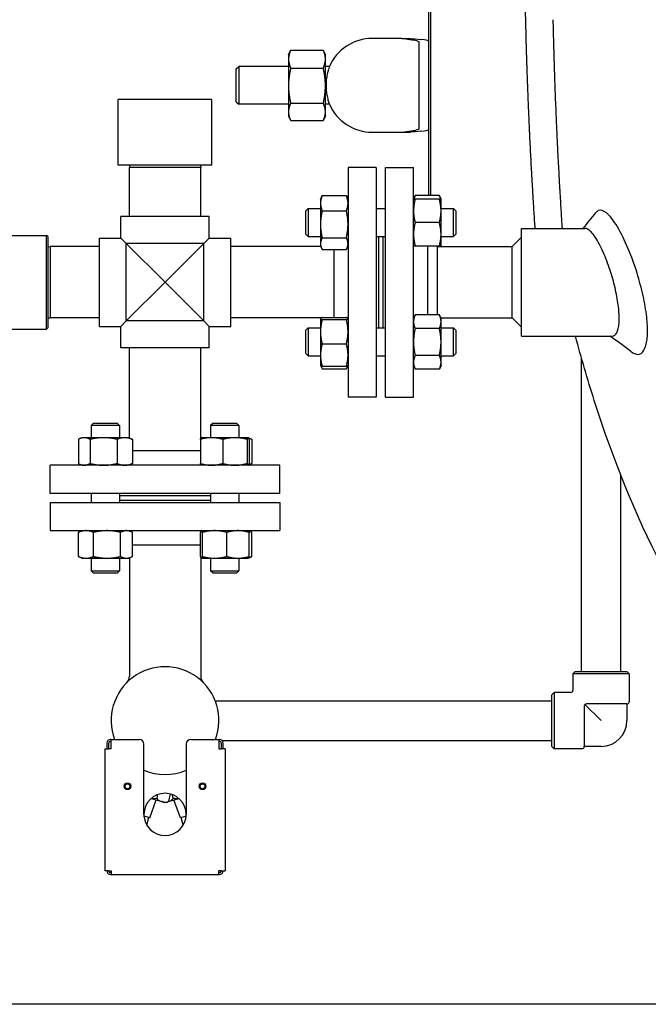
# Model space of a CAD drawing. Header units: inches. Extents: x 5 to 1128, y -85 to 748.
# Tile 337 of 656: x 427 to 443, y 552 to 579. Entities that reach past the tile are written whole.
import ezdxf

# ---------------------------------------------------------------- set-up
doc = ezdxf.new("R2010")
doc.units = ezdxf.units.IN
doc.header["$LTSCALE"] = 32
doc.header["$MEASUREMENT"] = 0
doc.layers.add('Dimension (ANSI)', color=7, linetype='Continuous', lineweight=25)
doc.layers.add('Visible (ANSI)', color=7, linetype='Continuous', lineweight=30)
doc.styles.add('Note Text (ANSI)', font='tahoma.ttf')
doc.dimstyles.new('SB Fraction-16 (ANSI)', dxfattribs={"dimscale": 32, "dimtxt": 0.125, "dimasz": 0.098425, "dimexe": 0.125, "dimexo": 0.0625, "dimgap": 0.031496, "dimtad": 0, "dimtih": 1, "dimtoh": 1, "dimdec": 4, "dimrnd": 1e-08, "dimzin": 0, "dimdsep": 46, "dimlunit": 5, "dimtxsty": 'Note Text (ANSI)', "dimcen": 0.09, "dimdle": 0.393701, "dimclrd": 256, "dimclre": 256, "dimclrt": 256, "dimadec": 0, "dimazin": 3, "dimtfac": 0.96, "dimtofl": 0, "dimtmove": 0, "dimatfit": 3, "dimfxl": 1, "dimfrac": 2, "dimtolj": 1, "dimtzin": 12, "dimlwd": -1, "dimlwe": -1, "dimarcsym": 0})

# ---------------------------------------------------------------- blocks, each defined once
blk = doc.blocks.new('*D19')
at = {"layer": 'Defpoints', "color": 0, "transparency": 16777216}
for p in [(455.781, 700.44), (292.001, 552.44), (455.781, 552.44)]:
    blk.add_point(p, dxfattribs=at)
at = {"layer": 'Dimension (ANSI)', "transparency": 16777216}
for p, q in [((453.781, 700.44), (288.001, 700.44)), ((292.001, 697.29), (292.001, 636.039)), ((292.001, 555.589), (292.001, 629.841)), ((453.781, 552.44), (288.001, 552.44))]:
    blk.add_line(p, q, dxfattribs=at)
for points in [[(291.476, 697.29), (292.526, 697.29), (292.001, 700.44)], [(291.476, 555.589), (292.526, 555.589), (292.001, 552.44)]]:
    blk.add_solid(points, dxfattribs=at)
at = {"layer": 'Dimension (ANSI)', "transparency": 16777216, "insert": (287.899, 635.031), "char_height": 4, "attachment_point": 1, "style": 'Note Text (ANSI)'}
blk.add_mtext('\\A1;148', dxfattribs=at)

msp = doc.modelspace()

# ---------------------------------------------------------------- linework, layer by layer
at = {"layer": 'Visible (ANSI)'}
for p, q in [((437.41371, 581.26979), (437.41371, 574.00246)), ((437.47621, 574.00246), (437.47621, 581.26979)), ((436.16371, 578.18978), (435.91371, 578.18978)), ((436.70065, 578.18978), (436.16371, 578.18978)), ((436.70065, 578.18978), (436.92697, 578.18978)), ((437.16371, 577.75277), (437.16371, 578.09273)), ((433.67971, 577.75228), (433.73509, 577.87103)), ((433.73832, 577.87789), (434.6051, 577.87789)), ((434.66371, 577.75228), (434.60834, 577.87103)), ((433.67971, 577.75228), (433.67971, 577.63806)), ((433.67971, 577.63806), (433.67971, 576.92917)), ((434.66371, 577.63806), (434.66371, 577.75228)), ((434.66371, 576.92917), (434.66371, 577.63806)), ((437.16371, 576.12679), (437.16371, 577.75277)), ((432.28871, 577.37728), (432.35121, 577.43978)), ((432.28871, 576.50228), (432.28871, 577.37728)), ((432.35121, 577.43978), (432.35121, 576.43978)), ((433.67971, 577.43978), (432.35121, 577.43978)), ((433.73832, 577.39823), (434.6051, 577.39823)), ((434.76807, 577.43978), (434.66371, 577.43978)), ((433.67971, 576.92917), (433.67971, 576.23089)), ((434.66371, 576.23089), (434.66371, 576.92917)), ((431.63866, 576.56478), (429.13866, 576.56478)), ((429.13866, 574.81478), (429.13866, 576.56478)), ((431.63866, 574.81478), (431.63866, 576.56478)), ((432.28871, 576.50228), (432.35121, 576.43978)), ((433.73832, 576.46012), (434.6051, 576.46012)), ((433.67971, 576.43978), (432.35121, 576.43978)), ((433.67971, 576.23089), (433.67971, 576.12728)), ((434.76807, 576.43978), (434.66371, 576.43978)), ((434.66371, 576.12728), (434.66371, 576.23089)), ((433.67971, 576.12728), (433.73509, 576.00852)), ((433.73832, 576.00167), (434.6051, 576.00167)), ((434.66371, 576.12728), (434.60834, 576.00852)), ((437.16371, 575.78683), (437.16371, 576.12679)), ((435.91371, 575.68978), (436.16371, 575.68978)), ((436.16371, 575.68978), (436.70065, 575.68978)), ((436.70065, 575.68978), (436.92697, 575.68978)), ((431.63866, 574.81478), (429.13866, 574.81478)), ((429.44029, 574.81478), (429.43866, 574.75228)), ((431.33866, 574.75228), (429.43866, 574.75228)), ((429.43866, 573.43978), (429.43866, 574.75228)), ((431.33702, 574.81478), (431.33866, 574.75228)), ((431.33866, 573.43978), (431.33866, 574.75228)), ((435.26616, 574.74978), (435.26616, 568.62978)), ((436.01616, 574.74978), (435.26616, 574.74978)), ((436.01616, 574.74978), (436.01616, 568.62978)), ((436.26116, 568.62978), (436.26116, 574.74978)), ((436.26116, 574.74978), (437.01116, 574.74978)), ((437.01116, 568.62978), (437.01116, 574.74978)), ((434.53216, 573.90577), (434.56419, 573.97446)), ((434.53216, 573.90577), (434.53216, 573.79716)), ((434.57724, 574.00044), (435.22107, 574.00044)), ((435.26616, 573.90577), (435.23413, 573.97446)), ((437.01116, 573.90577), (437.05624, 574.00246)), ((437.70007, 574.00246), (437.05624, 574.00246)), ((437.70007, 573.90577), (437.05624, 573.90577)), ((437.74516, 573.90577), (437.70007, 574.00246)), ((437.74516, 573.59327), (437.74516, 573.90577)), ((434.14116, 573.59327), (434.20366, 573.65577)), ((434.14116, 572.96827), (434.14116, 573.59327)), ((434.20366, 573.65577), (434.20366, 572.90577)), ((434.20366, 573.65577), (434.53216, 573.65577)), ((434.53216, 573.79716), (434.53216, 573.23405)), ((434.57724, 573.59389), (435.22107, 573.59389)), ((436.01616, 573.65577), (436.26116, 573.65577)), ((437.74516, 573.65577), (438.07866, 573.65577)), ((437.74516, 572.96827), (437.74516, 573.59327)), ((438.07866, 572.90577), (438.07866, 573.65577)), ((438.14116, 573.59327), (438.07866, 573.65577)), ((438.14116, 573.59327), (438.14116, 572.96827)), ((431.56416, 573.43978), (429.21316, 573.43978)), ((429.21316, 572.86528), (429.21316, 573.43978)), ((431.56416, 572.86528), (431.56416, 573.43978)), ((434.53216, 573.23405), (434.53216, 572.71766)), ((437.70007, 573.28077), (437.05624, 573.28077)), ((439.88866, 570.25228), (439.88866, 573.12728)), ((439.88866, 573.12728), (441.57818, 573.12728)), ((424.16991, 572.93978), (427.23241, 572.93978)), ((427.23241, 570.43978), (427.23241, 572.93978)), ((427.26366, 572.90853), (427.23241, 572.93978)), ((427.26366, 572.90853), (427.26366, 570.47103)), ((428.63866, 570.51428), (428.63866, 572.86528)), ((428.63866, 572.86528), (429.21316, 572.86528)), ((429.21316, 572.86528), (429.35666, 572.72178)), ((431.42066, 572.72178), (431.56416, 572.86528)), ((431.56416, 572.86528), (432.13866, 572.86528)), ((432.13866, 570.51428), (432.13866, 572.86528)), ((434.14116, 572.96827), (434.20366, 572.90577)), ((434.20366, 572.90577), (434.53216, 572.90577)), ((434.57724, 572.87422), (435.22107, 572.87422)), ((436.01616, 572.90577), (436.26116, 572.90577)), ((436.07616, 572.90577), (436.07616, 570.47379)), ((436.19616, 572.90577), (436.19616, 570.47379)), ((436.20116, 570.47379), (436.20116, 572.90577)), ((437.74516, 572.65577), (437.74516, 572.96827)), ((437.74516, 572.90577), (438.07866, 572.90577)), ((438.14116, 572.96827), (438.07866, 572.90577)), ((439.63866, 572.63978), (439.88866, 572.88978)), ((427.26366, 572.63814), (427.32616, 572.63978)), ((427.32616, 572.63978), (427.32616, 570.73978)), ((428.63866, 572.63978), (427.32616, 572.63978)), ((431.42066, 572.72178), (429.35666, 572.72178)), ((429.35666, 572.72178), (430.38866, 571.68978)), ((429.35666, 570.65778), (429.35666, 572.72178)), ((430.38866, 571.68978), (431.42066, 572.72178)), ((431.42066, 570.65778), (431.42066, 572.72178)), ((434.53961, 572.63978), (432.13866, 572.63978)), ((434.53216, 572.71766), (434.53216, 572.65577)), ((434.53216, 572.65577), (434.56419, 572.58708)), ((434.57724, 572.5611), (435.22107, 572.5611)), ((434.88616, 572.5611), (434.88616, 570.74901)), ((435.26616, 572.65577), (435.23413, 572.58708)), ((437.70007, 572.65577), (437.05624, 572.65577)), ((437.39116, 570.82048), (437.39116, 572.65577)), ((437.64116, 572.63978), (437.62517, 572.65577)), ((437.64116, 572.63978), (439.63866, 572.63978)), ((437.64116, 572.63978), (437.64116, 571.68978)), ((437.74516, 572.65577), (437.7377, 572.63978)), ((439.63866, 571.68978), (439.63866, 572.63978)), ((430.38866, 571.68978), (429.35666, 570.65778)), ((431.42066, 570.65778), (430.38866, 571.68978)), ((437.64116, 571.68978), (437.64116, 570.82048)), ((439.63866, 570.73978), (439.63866, 571.68978)), ((427.26366, 570.74142), (427.32616, 570.73978)), ((428.63866, 570.73978), (427.32616, 570.73978)), ((434.55246, 570.73978), (432.13866, 570.73978)), ((434.53216, 570.72379), (434.53298, 570.72554)), ((434.53216, 570.72379), (434.53216, 570.72204)), ((434.53216, 570.72204), (434.53216, 570.36996)), ((434.53298, 570.72554), (434.53961, 570.73978)), ((434.57724, 570.74901), (435.22107, 570.74901)), ((434.57724, 570.69507), (435.22107, 570.69507)), ((435.26616, 570.72379), (435.26534, 570.72554)), ((437.01116, 570.72379), (437.05624, 570.82048)), ((437.70007, 570.82048), (437.05624, 570.82048)), ((437.74516, 570.72379), (437.70007, 570.82048)), ((437.7377, 570.73978), (439.63866, 570.73978)), ((437.74516, 570.64006), (437.74516, 570.72379)), ((439.63866, 570.73978), (439.88866, 570.48978)), ((424.16991, 570.43978), (427.23241, 570.43978)), ((427.26366, 570.47103), (427.23241, 570.43978)), ((428.63866, 570.51428), (429.21316, 570.51428)), ((429.35666, 570.65778), (429.21316, 570.51428)), ((429.21316, 569.93978), (429.21316, 570.51428)), ((431.42066, 570.65778), (429.35666, 570.65778)), ((431.56416, 570.51428), (431.42066, 570.65778)), ((431.56416, 569.93978), (431.56416, 570.51428)), ((431.56416, 570.51428), (432.13866, 570.51428)), ((434.14116, 570.41129), (434.20366, 570.47379)), ((434.20366, 570.47379), (434.20366, 569.72379)), ((434.20366, 570.47379), (434.53216, 570.47379)), ((436.01616, 570.47379), (436.26116, 570.47379)), ((437.70007, 570.45963), (437.05624, 570.45963)), ((437.74516, 570.09879), (437.74516, 570.64006)), ((437.74516, 570.47379), (438.07866, 570.47379)), ((438.07866, 569.72379), (438.07866, 570.47379)), ((438.14116, 570.41129), (438.07866, 570.47379)), ((434.14116, 569.78629), (434.14116, 570.41129)), ((434.53216, 570.36996), (434.53216, 569.74671)), ((438.14116, 570.41129), (438.14116, 569.78629)), ((439.88866, 570.25228), (442.30818, 570.25228)), ((431.56416, 569.93978), (429.21316, 569.93978)), ((429.43866, 567.53882), (429.43866, 569.93978)), ((431.33866, 567.52598), (431.33866, 569.93978)), ((434.57724, 570.04485), (435.22107, 570.04485)), ((437.74516, 569.55752), (437.74516, 570.09879)), ((434.14116, 569.78629), (434.20366, 569.72379)), ((434.20366, 569.72379), (434.53216, 569.72379)), ((434.53216, 569.74671), (434.53216, 569.47379)), ((436.01616, 569.72379), (436.26116, 569.72379)), ((437.70007, 569.73795), (437.05624, 569.73795)), ((437.74516, 569.72379), (438.07866, 569.72379)), ((438.14116, 569.78629), (438.07866, 569.72379)), ((441.48542, 561.31478), (441.48542, 569.68255)), ((434.53216, 569.47379), (434.53298, 569.47204)), ((434.53298, 569.47204), (434.56419, 569.4051)), ((434.57724, 569.44857), (435.22107, 569.44857)), ((434.57724, 569.37912), (435.22107, 569.37912)), ((435.26534, 569.47204), (435.23413, 569.4051)), ((435.26616, 569.47379), (435.26534, 569.47204)), ((437.01116, 569.47379), (437.05624, 569.3771)), ((437.70007, 569.3771), (437.05624, 569.3771)), ((437.74516, 569.47379), (437.70007, 569.3771)), ((437.74516, 569.47379), (437.74516, 569.55752)), ((436.01616, 568.62978), (435.26616, 568.62978)), ((436.26116, 568.62978), (437.01116, 568.62978)), ((428.48517, 567.93728), (428.42267, 567.87478)), ((429.17267, 567.87478), (428.42267, 567.87478)), ((428.42267, 567.87478), (428.42267, 567.54628)), ((428.48517, 567.93728), (429.11017, 567.93728)), ((429.11017, 567.93728), (429.17267, 567.87478)), ((429.17267, 567.87478), (429.17267, 567.54628)), ((431.66715, 567.93728), (431.60465, 567.87478)), ((432.35465, 567.87478), (431.60465, 567.87478)), ((431.60465, 567.87478), (431.60465, 567.54628)), ((431.66715, 567.93728), (432.29215, 567.93728)), ((432.29215, 567.93728), (432.35465, 567.87478)), ((432.35465, 567.87478), (432.35465, 567.54628)), ((428.17267, 567.54628), (428.10397, 567.51425)), ((428.23456, 567.54628), (428.17267, 567.54628)), ((428.75095, 567.54628), (428.23456, 567.54628)), ((429.31406, 567.54628), (428.75095, 567.54628)), ((429.42267, 567.54628), (429.31406, 567.54628)), ((429.42267, 567.54628), (429.49136, 567.51425)), ((431.35289, 567.54546), (431.33866, 567.53882)), ((431.35465, 567.54628), (431.35289, 567.54546)), ((431.62756, 567.54628), (431.35465, 567.54628)), ((432.25082, 567.54628), (431.62756, 567.54628)), ((432.6029, 567.54628), (432.25082, 567.54628)), ((432.60465, 567.54628), (432.6029, 567.54628)), ((432.60465, 567.54628), (432.6064, 567.54546)), ((432.6064, 567.54546), (432.67334, 567.51425)), ((428.078, 567.50119), (428.078, 566.85737)), ((428.39112, 567.50119), (428.39112, 566.85737)), ((429.11079, 567.50119), (429.11079, 566.85737)), ((429.51734, 567.50119), (429.51734, 566.85737)), ((431.32942, 567.50119), (431.32942, 566.85737)), ((431.9257, 567.50119), (431.9257, 566.85737)), ((432.57593, 567.50119), (432.57593, 566.85737)), ((432.62987, 567.50119), (432.62987, 566.85737)), ((432.69932, 567.50119), (432.69932, 566.85737)), ((431.32942, 567.19228), (429.51734, 567.19228)), ((433.44866, 566.81228), (427.32866, 566.81228)), ((427.32866, 566.06228), (427.32866, 566.81228)), ((428.17267, 566.81228), (428.10397, 566.84431)), ((429.42267, 566.81228), (429.49136, 566.84431)), ((431.35465, 566.81228), (431.35289, 566.8131)), ((432.60465, 566.81228), (432.6064, 566.8131)), ((432.6064, 566.8131), (432.67334, 566.84431)), ((433.44866, 566.06228), (433.44866, 566.81228)), ((442.53542, 561.31478), (442.53542, 566.55309)), ((433.44866, 566.06228), (427.32866, 566.06228)), ((428.42267, 566.06228), (428.42267, 565.81728)), ((429.17267, 566.06228), (429.17267, 565.81728)), ((429.17267, 566.00228), (431.60465, 566.00228)), ((431.60465, 566.06228), (431.60465, 565.81728)), ((432.35465, 566.06228), (432.35465, 565.81728)), ((427.32866, 565.81728), (433.44866, 565.81728)), ((427.32866, 565.81728), (427.32866, 565.06728)), ((429.17267, 565.88228), (431.60465, 565.88228)), ((429.17267, 565.87728), (431.60465, 565.87728)), ((433.44866, 565.81728), (433.44866, 565.06728)), ((427.32866, 565.06728), (433.44866, 565.06728)), ((428.078, 564.37837), (428.078, 565.02219)), ((428.17267, 565.06728), (428.10397, 565.03525)), ((428.48455, 564.37837), (428.48455, 565.02219)), ((429.20422, 564.37837), (429.20422, 565.02219)), ((429.42267, 565.06728), (429.49136, 565.03525)), ((429.51734, 564.37837), (429.51734, 565.02219)), ((431.32942, 564.37837), (431.32942, 565.02219)), ((431.35465, 565.06728), (431.35289, 565.06646)), ((431.38337, 564.37837), (431.38337, 565.02219)), ((432.03359, 564.37837), (432.03359, 565.02219)), ((432.60465, 565.06728), (432.6064, 565.06646)), ((432.6064, 565.06646), (432.67334, 565.03525)), ((432.62987, 564.37837), (432.62987, 565.02219)), ((432.69932, 564.37837), (432.69932, 565.02219)), ((429.51734, 564.68728), (431.32942, 564.68728)), ((428.17267, 564.33328), (428.10397, 564.36531)), ((428.17267, 564.33328), (428.28127, 564.33328)), ((428.28127, 564.33328), (428.84438, 564.33328)), ((428.42267, 564.33328), (428.42267, 563.99978)), ((428.84438, 564.33328), (429.36078, 564.33328)), ((429.17267, 564.33328), (429.17267, 563.99978)), ((429.36078, 564.33328), (429.42267, 564.33328)), ((429.42267, 564.33328), (429.49136, 564.36531)), ((429.43866, 564.34074), (429.43866, 561.18873)), ((431.33866, 564.35358), (431.33866, 561.18873)), ((431.35289, 564.3341), (431.33866, 564.34074)), ((431.35465, 564.33328), (431.35289, 564.3341)), ((431.35465, 564.33328), (431.3564, 564.33328)), ((431.3564, 564.33328), (431.70848, 564.33328)), ((431.60465, 564.33328), (431.60465, 563.99978)), ((431.70848, 564.33328), (432.33173, 564.33328)), ((432.33173, 564.33328), (432.60465, 564.33328)), ((432.35465, 564.33328), (432.35465, 563.99978)), ((432.60465, 564.33328), (432.6064, 564.3341)), ((432.6064, 564.3341), (432.67334, 564.36531)), ((428.42267, 563.99978), (429.17267, 563.99978)), ((428.48517, 563.93728), (428.42267, 563.99978)), ((429.11017, 563.93728), (428.48517, 563.93728)), ((429.11017, 563.93728), (429.17267, 563.99978)), ((431.60465, 563.99978), (432.35465, 563.99978)), ((431.66715, 563.93728), (431.60465, 563.99978)), ((432.29215, 563.93728), (431.66715, 563.93728)), ((432.29215, 563.93728), (432.35465, 563.99978)), ((441.32292, 561.31478), (441.26042, 561.25228)), ((442.76042, 561.25228), (441.26042, 561.25228)), ((441.26042, 561.25228), (441.26042, 560.81478)), ((441.32292, 561.31478), (442.69792, 561.31478)), ((442.69792, 561.31478), (442.76042, 561.25228)), ((442.76042, 561.25228), (442.76042, 560.51228)), ((440.69792, 560.68978), (440.76042, 560.75228)), ((440.76042, 560.75228), (440.76042, 559.25228)), ((441.19792, 560.75228), (440.76042, 560.75228)), ((431.72686, 560.52728), (440.69792, 560.52728)), ((440.69792, 559.31478), (440.69792, 560.68978)), ((442.69792, 560.44978), (441.62542, 560.44978)), ((442.69792, 560.44978), (442.69792, 560.00228)), ((441.56292, 560.38728), (441.56292, 559.31478)), ((442.01042, 560.00228), (441.58122, 560.43147)), ((428.83866, 559.40228), (428.83866, 559.25228)), ((428.88866, 559.25228), (428.88866, 559.40228)), ((428.95116, 559.50228), (428.93866, 559.50228)), ((428.93866, 559.45228), (428.95116, 559.45228)), ((428.95116, 559.50228), (429.70116, 559.50228)), ((428.95116, 559.25228), (428.95116, 559.50228)), ((431.07616, 559.50228), (431.82616, 559.50228)), ((431.82616, 559.50228), (431.82616, 559.25228)), ((431.83866, 559.50228), (431.82616, 559.50228)), ((431.82616, 559.45228), (431.83866, 559.45228)), ((431.88866, 559.40228), (431.88866, 559.25228)), ((431.9048, 559.47728), (440.69792, 559.47728)), ((431.93866, 559.25228), (431.93866, 559.40228)), ((428.78766, 559.25228), (428.88766, 559.25228)), ((428.78766, 559.25228), (428.78766, 556.00228)), ((428.95116, 559.25228), (428.88766, 559.25228)), ((429.82616, 557.50228), (429.82616, 559.37728)), ((430.95116, 559.37728), (430.95116, 557.50228)), ((431.82616, 559.25228), (431.88966, 559.25228)), ((431.98966, 559.25228), (431.88966, 559.25228)), ((431.98966, 559.25228), (431.98966, 556.00228)), ((440.69792, 559.31478), (440.76042, 559.25228)), ((441.50042, 559.25228), (440.76042, 559.25228)), ((442.01042, 559.31478), (441.56292, 559.31478)), ((429.98101, 557.41317), (430.15248, 557.8889)), ((430.0176, 557.92504), (430.3107, 557.8465)), ((430.17459, 557.94767), (430.19695, 558.0311)), ((430.32006, 557.84399), (430.3107, 557.8465)), ((430.32006, 557.84399), (430.38831, 557.82571)), ((430.47672, 557.84921), (430.75971, 557.92504)), ((430.48852, 557.86356), (430.53709, 558.04484)), ((430.60272, 557.94767), (430.58037, 558.0311)), ((430.79631, 557.41317), (430.62484, 557.8889)), ((429.98101, 557.41317), (429.82822, 557.4541)), ((429.83066, 557.43124), (429.83621, 557.45196)), ((429.90407, 557.21665), (429.95835, 557.41924)), ((430.94909, 557.4541), (430.79631, 557.41317)), ((430.87324, 557.21665), (430.81896, 557.41924)), ((430.9411, 557.45196), (430.94665, 557.43124)), ((428.88766, 556.00228), (428.78766, 556.00228)), ((428.88766, 556.00228), (428.95116, 556.00228)), ((428.95116, 556.00228), (428.95116, 555.90228)), ((431.82616, 555.90228), (431.82616, 556.00228)), ((431.88966, 556.00228), (431.82616, 556.00228)), ((431.88966, 556.00228), (431.98966, 556.00228)), ((428.95116, 555.95228), (428.93866, 555.95228)), ((428.93866, 555.90228), (428.95116, 555.90228)), ((428.95116, 555.90228), (431.82616, 555.90228)), ((431.83866, 555.95228), (431.82616, 555.95228)), ((431.82616, 555.90228), (431.83866, 555.90228))]:
    msp.add_line(p, q, dxfattribs=at)
for centre, radius in [((429.38866, 558.25228), 0.0885), ((431.38866, 558.25228), 0.0885), ((429.38866, 558.25228), 0.065), ((431.38866, 558.25228), 0.065)]:
    msp.add_circle(centre, radius, dxfattribs=at)
for centre, radius, start, end in [((435.91371, 576.93978), 1.25, 90, 156.421822), ((435.91371, 576.93978), 1.25, 203.578178, 270), ((430.38866, 560.00228), 1.4375, 339.645594, 200.354406), ((429.18866, 561.18873), 0.25, 315.32539, 0), ((431.58866, 561.18873), 0.25, 180, 224.67461), ((441.19792, 560.81478), 0.0625, 270, 0), ((441.62542, 560.38728), 0.0625, 90, 180), ((442.69792, 560.51228), 0.0625, 270, 0), ((442.01042, 560.00228), 0.6875, 270, 0), ((428.93866, 559.40228), 0.1, 90, 180), ((428.93866, 559.40228), 0.05, 90, 180), ((429.70116, 559.37728), 0.125, 0, 90), ((431.07616, 559.37728), 0.125, 90, 180), ((431.83866, 559.40228), 0.1, 0, 90), ((431.83866, 559.40228), 0.05, 0, 90), ((441.50042, 559.31478), 0.0625, 270, 0), ((430.38866, 560.00228), 1.4375, 246.964316, 293.035684), ((430.38866, 560.00228), 1.4375, 246.964316, 293.035684), ((430.38866, 557.50228), 0.5625, 0, 180), ((430.36525, 557.91438), 0.0918, 225.22745, 284.773452), ((430.41207, 557.91438), 0.0918, 255, 326.386238), ((430.38866, 557.50228), 0.5625, 180, 0), ((428.93866, 556.00228), 0.1, 180, 270), ((428.93866, 556.00228), 0.05, 180, 270), ((431.83866, 556.00228), 0.1, 270, 0), ((431.83866, 556.00228), 0.05, 270, 0)]:
    msp.add_arc(centre, radius, start, end, dxfattribs=at)
for centre, major_axis, start_param, end_param in [((445.81371, 578.36968), (-9.65, 0), 0.40039701, 0.46748636), ((435.41371, 578.11858), (2, 0), 0, 0.46748636), ((445.81371, 575.50988), (9.65, 0), 2.67410629, 2.74119564), ((435.41371, 575.76098), (-2, 0), 2.67410629, 3.14159265)]:
    msp.add_ellipse(centre, major_axis=major_axis, ratio=0.04782887, start_param=start_param, end_param=end_param, dxfattribs=at)
for points, knots in [([(439.97453, 579.64819), (439.97548, 579.58831), (439.97648, 579.52851), (439.97751, 579.46879), (439.97758, 579.46467), (439.97765, 579.46055), (439.97772, 579.45643), (439.97953, 579.35251), (439.98146, 579.24886), (439.9835, 579.1455), (439.9836, 579.14086), (439.98369, 579.13622), (439.98378, 579.13159), (439.98808, 578.91583), (439.99289, 578.70141), (439.9982, 578.48874), (439.99834, 578.48312), (439.99848, 578.4775), (439.99862, 578.47188), (440.00127, 578.36625), (440.00403, 578.26107), (440.00692, 578.15637), (440.00708, 578.15024), (440.00725, 578.14412), (440.00742, 578.13799), (440.01181, 577.97932), (440.01647, 577.82178), (440.02137, 577.66554), (440.02306, 577.61173), (440.02478, 577.55806), (440.02652, 577.50453), (440.02676, 577.49735), (440.02699, 577.49018), (440.02723, 577.48302), (440.0274, 577.47778), (440.02757, 577.47254), (440.02774, 577.46731), (440.03085, 577.37302), (440.03404, 577.27918), (440.03732, 577.18584), (440.03759, 577.17829), (440.03785, 577.17074), (440.03812, 577.1632), (440.04526, 576.96115), (440.05279, 576.7615), (440.06066, 576.56486), (440.06098, 576.55684), (440.0613, 576.54883), (440.06162, 576.54082), (440.06537, 576.44762), (440.06919, 576.3551), (440.07308, 576.26334), (440.07343, 576.25514), (440.07377, 576.24694), (440.07412, 576.23875), (440.08024, 576.09511), (440.08652, 575.95333), (440.09293, 575.81367), (440.09499, 575.76895), (440.09706, 575.72442), (440.09914, 575.68009), (440.09955, 575.6714), (440.09996, 575.66272), (440.10037, 575.65405), (440.10441, 575.56827), (440.10851, 575.48327), (440.11265, 575.39911), (440.11308, 575.39038), (440.11351, 575.38165), (440.11394, 575.37293), (440.12291, 575.19141), (440.13208, 575.01383), (440.14135, 574.84083), (440.1418, 574.8324), (440.14226, 574.82398), (440.14271, 574.81558), (440.14726, 574.73111), (440.15183, 574.64775), (440.15641, 574.56556), (440.15687, 574.55729), (440.15733, 574.54903), (440.1578, 574.54079), (440.15984, 574.50429), (440.16189, 574.46803), (440.16393, 574.43202), (440.16887, 574.34527), (440.1738, 574.25998), (440.17873, 574.17627), (440.18132, 574.1323), (440.18391, 574.08874), (440.18649, 574.0456), (440.18697, 574.03762), (440.18745, 574.02965), (440.18793, 574.0217), (440.19241, 573.94708), (440.19689, 573.87374), (440.20134, 573.80176), (440.20181, 573.79423), (440.20227, 573.78671), (440.20274, 573.77921), (440.21203, 573.62937), (440.22122, 573.48553), (440.23019, 573.34847), (440.23061, 573.34207), (440.23103, 573.3357), (440.23145, 573.32933), (440.23569, 573.26461), (440.23989, 573.20142), (440.24402, 573.13984), (440.2443, 573.13564), (440.24458, 573.13146), (440.24486, 573.12728)], [0, 0, 0, 0, 0.003172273, 0.003172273, 0.003172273, 0.003391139, 0.003391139, 0.003391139, 0.008912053, 0.008912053, 0.008912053, 0.009159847, 0.009159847, 0.009159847, 0.020688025, 0.020688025, 0.020688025, 0.020992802, 0.020992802, 0.020992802, 0.026720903, 0.026720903, 0.026720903, 0.02705607, 0.02705607, 0.02705607, 0.035741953, 0.035741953, 0.035741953, 0.038733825, 0.038733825, 0.038733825, 0.039134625, 0.039134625, 0.039134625, 0.039427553, 0.039427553, 0.039427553, 0.044703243, 0.044703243, 0.044703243, 0.045129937, 0.045129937, 0.045129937, 0.056559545, 0.056559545, 0.056559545, 0.057025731, 0.057025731, 0.057025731, 0.062450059, 0.062450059, 0.062450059, 0.062934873, 0.062934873, 0.062934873, 0.071438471, 0.071438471, 0.071438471, 0.074161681, 0.074161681, 0.074161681, 0.074695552, 0.074695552, 0.074695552, 0.079974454, 0.079974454, 0.079974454, 0.080522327, 0.080522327, 0.080522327, 0.091931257, 0.091931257, 0.091931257, 0.092487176, 0.092487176, 0.092487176, 0.098072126, 0.098072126, 0.098072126, 0.098634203, 0.098634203, 0.098634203, 0.101122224, 0.101122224, 0.101122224, 0.107117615, 0.107117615, 0.107117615, 0.110266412, 0.110266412, 0.110266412, 0.110848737, 0.110848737, 0.110848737, 0.11631456, 0.11631456, 0.11631456, 0.116886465, 0.116886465, 0.116886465, 0.128309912, 0.128309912, 0.128309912, 0.128842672, 0.128842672, 0.128842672, 0.134262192, 0.134262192, 0.134262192, 0.134631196, 0.134631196, 0.134631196, 0.134631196]), ([(440.72554, 578.68978), (440.72815, 578.57526), (440.7309, 578.46112), (440.73379, 578.34744), (440.73394, 578.34155), (440.73409, 578.33566), (440.73424, 578.32978), (440.73707, 578.21919), (440.74002, 578.10904), (440.7431, 577.99937), (440.74328, 577.99295), (440.74346, 577.98654), (440.74364, 577.98012), (440.74833, 577.81392), (440.75331, 577.64884), (440.75855, 577.48511), (440.76035, 577.42871), (440.76219, 577.37241), (440.76406, 577.31623), (440.76431, 577.30871), (440.76456, 577.30118), (440.76481, 577.29366), (440.76499, 577.28816), (440.76518, 577.28266), (440.76536, 577.27717), (440.76869, 577.1782), (440.77211, 577.0796), (440.77563, 576.98144), (440.77591, 576.9735), (440.7762, 576.96557), (440.77648, 576.95763), (440.78414, 576.74515), (440.79223, 576.53479), (440.8007, 576.32735), (440.80105, 576.31889), (440.80139, 576.31043), (440.80174, 576.30198), (440.80578, 576.20365), (440.80989, 576.10599), (440.81409, 576.00909), (440.81446, 576.00043), (440.81484, 575.99178), (440.81521, 575.98313), (440.82181, 575.83144), (440.82858, 575.68167), (440.8355, 575.53415), (440.83772, 575.4869), (440.83995, 575.43982), (440.8422, 575.3929), (440.84264, 575.38371), (440.84309, 575.37451), (440.84353, 575.36533), (440.8479, 575.27452), (440.85234, 575.18436), (440.85684, 575.09496), (440.8573, 575.08568), (440.85777, 575.07641), (440.85824, 575.06715), (440.86797, 574.87429), (440.87796, 574.68504), (440.88808, 574.50045), (440.88857, 574.49146), (440.88906, 574.48248), (440.88956, 574.4735), (440.89452, 574.38337), (440.89951, 574.29436), (440.90451, 574.2066), (440.90502, 574.19776), (440.90552, 574.18894), (440.90603, 574.18014), (440.90826, 574.14115), (440.9105, 574.10241), (440.91273, 574.06394), (440.91813, 573.97122), (440.92353, 573.88), (440.92893, 573.79043), (440.93176, 573.74338), (440.9346, 573.69667), (440.93745, 573.65032), (440.93797, 573.64175), (440.9385, 573.63319), (440.93902, 573.62465), (440.94396, 573.54446), (440.94889, 573.46546), (440.95381, 573.38781), (440.95432, 573.37969), (440.95484, 573.37158), (440.95535, 573.36348), (440.96045, 573.28323), (440.96553, 573.20445), (440.97057, 573.12728)], [0.014801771, 0.014801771, 0.014801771, 0.014801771, 0.020688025, 0.020688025, 0.020688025, 0.020992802, 0.020992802, 0.020992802, 0.026720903, 0.026720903, 0.026720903, 0.02705607, 0.02705607, 0.02705607, 0.035741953, 0.035741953, 0.035741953, 0.038733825, 0.038733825, 0.038733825, 0.039134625, 0.039134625, 0.039134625, 0.039427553, 0.039427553, 0.039427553, 0.044703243, 0.044703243, 0.044703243, 0.045129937, 0.045129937, 0.045129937, 0.056559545, 0.056559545, 0.056559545, 0.057025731, 0.057025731, 0.057025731, 0.062450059, 0.062450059, 0.062450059, 0.062934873, 0.062934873, 0.062934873, 0.071438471, 0.071438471, 0.071438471, 0.074161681, 0.074161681, 0.074161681, 0.074695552, 0.074695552, 0.074695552, 0.079974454, 0.079974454, 0.079974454, 0.080522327, 0.080522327, 0.080522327, 0.091931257, 0.091931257, 0.091931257, 0.092487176, 0.092487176, 0.092487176, 0.098072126, 0.098072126, 0.098072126, 0.098634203, 0.098634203, 0.098634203, 0.101122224, 0.101122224, 0.101122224, 0.107117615, 0.107117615, 0.107117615, 0.110266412, 0.110266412, 0.110266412, 0.110848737, 0.110848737, 0.110848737, 0.11631456, 0.11631456, 0.11631456, 0.116886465, 0.116886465, 0.116886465, 0.122555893, 0.122555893, 0.122555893, 0.122555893]), ([(437.16185, 578.10124), (437.15517, 578.1088), (437.13103, 578.11636), (437.00473, 578.14463), (436.82985, 578.16664), (436.70065, 578.18978)], [0.22095062, 0.22095062, 0.22095062, 0.22095062, 1.4278888, 1.4278888, 4.83429221, 4.83429221, 4.83429221, 4.83429221]), ([(434.76807, 577.43978), (434.76807, 577.43978), (434.76548, 577.43298), (434.7556, 577.40506), (434.74796, 577.38281), (434.72999, 577.32253), (434.7196, 577.28358), (434.70063, 577.19252), (434.69225, 577.14059), (434.68409, 577.0579), (434.68211, 577.03012), (434.68009, 576.98186), (434.67965, 576.96164), (434.67961, 576.92155), (434.67998, 576.90173), (434.68181, 576.85476), (434.68362, 576.82786), (434.69096, 576.74965), (434.69837, 576.70078), (434.7175, 576.60352), (434.72963, 576.55795), (434.75096, 576.48701), (434.75993, 576.46206), (434.76687, 576.44297), (434.76804, 576.43977), (434.76804, 576.43977)], [-8.06285876, -8.06285876, -8.06285876, -8.06285876, -7.69970356, -7.69970356, -7.3009728, -7.3009728, -6.86791992, -6.86791992, -6.42313067, -6.42313067, -6.20646758, -6.20646758, -6.05214122, -6.05214122, -5.9009195, -5.9009195, -5.6915643, -5.6915643, -5.27828854, -5.27828854, -4.78026163, -4.78026163, -4.28262045, -4.28262045, -4.03199162, -4.03199162, -4.03199162, -4.03199162]), ([(436.70065, 575.68978), (436.7223, 575.69366), (436.74532, 575.69752), (436.84684, 575.71392), (436.93136, 575.72605), (437.08428, 575.75149), (437.15013, 575.76504), (437.16185, 575.77832)], [17.24883005, 17.24883005, 17.24883005, 17.24883005, 17.85490991, 17.85490991, 19.83059007, 19.83059007, 22.11128903, 22.11128903, 22.11128903, 22.11128903]), ([(442.81682, 569.8379), (442.85403, 569.80991), (442.89009, 569.79003), (443.00028, 569.75391), (443.06727, 569.77093), (443.16648, 569.88493), (443.20147, 569.96971), (443.23265, 570.13608), (443.23954, 570.19287), (443.24646, 570.29809), (443.24793, 570.34367), (443.24813, 570.43875), (443.2469, 570.4881), (443.24075, 570.61091), (443.2346, 570.68595), (443.20616, 570.94269), (443.17355, 571.13434), (443.08624, 571.53225), (443.03178, 571.73571), (442.8992, 572.16196), (442.81962, 572.38051), (442.64181, 572.80499), (442.54344, 573.00374), (442.34436, 573.33638), (442.24499, 573.46407), (442.07167, 573.60628), (441.99752, 573.62823), (441.91559, 573.5897), (441.89646, 573.57414), (441.87911, 573.55284)], [3.45636771, 3.45636771, 3.45636771, 3.45636771, 4.30475657, 4.30475657, 6.17009714, 6.17009714, 7.77766373, 7.77766373, 8.49086213, 8.49086213, 8.9863528, 8.9863528, 9.47540383, 9.47540383, 10.15774382, 10.15774382, 11.72260687, 11.72260687, 13.31913804, 13.31913804, 15.15180646, 15.15180646, 17.21204078, 17.21204078, 19.38711402, 19.38711402, 21.38211439, 21.38211439, 22.05984602, 22.05984602, 22.05984602, 22.05984602]), ([(442.30818, 570.25228), (442.33308, 570.25228), (442.35618, 570.25998), (442.41812, 570.30647), (442.44989, 570.36751), (442.47913, 570.49898), (442.48577, 570.54608), (442.49252, 570.63498), (442.49399, 570.67385), (442.49431, 570.75529), (442.49322, 570.79764), (442.4877, 570.90243), (442.48219, 570.96623), (442.45769, 571.17664), (442.43073, 571.3307), (442.36057, 571.64347), (442.31814, 571.79969), (442.2162, 572.12266), (442.1558, 572.28584), (442.02219, 572.59734), (441.94904, 572.73998), (441.80385, 572.96893), (441.7328, 573.05189), (441.63634, 573.11621), (441.60594, 573.12728), (441.57818, 573.12728)], [3.96175251, 3.96175251, 3.96175251, 3.96175251, 4.64684685, 4.64684685, 5.99193992, 5.99193992, 6.60835785, 6.60835785, 7.03595775, 7.03595775, 7.45439153, 7.45439153, 8.02765662, 8.02765662, 9.27021751, 9.27021751, 10.49674713, 10.49674713, 11.89239518, 11.89239518, 13.4507382, 13.4507382, 15.0588276, 15.0588276, 15.87591061, 15.87591061, 15.87591061, 15.87591061]), ([(452.65563, 556.93978), (451.93669, 556.93978), (451.21814, 557.05548), (449.76062, 557.5252), (449.02458, 557.89633), (447.45631, 558.97735), (446.63918, 559.74449), (445.05191, 561.65968), (444.2921, 562.83604), (442.93348, 565.48432), (442.33482, 566.95634), (441.65082, 569.09749), (441.48417, 569.66889), (441.32946, 570.25228)], [0, 0, 0, 0, 0.15976447, 0.15976447, 0.33190344, 0.33190344, 0.54283806, 0.54283806, 0.77254656, 0.77254656, 1.00225505, 1.00225505, 1.08314503, 1.08314503, 1.08314503, 1.08314503]), ([(430.02179, 557.92863), (430.04671, 557.92457), (430.0713, 557.92223), (430.11281, 557.92369), (430.13405, 557.9268), (430.15876, 557.93674), (430.16767, 557.94165), (430.17459, 557.94767)], [0.434081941, 0.434081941, 0.434081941, 0.434081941, 0.61417487, 0.61417487, 0.750529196, 0.750529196, 0.817136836, 0.817136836, 0.817136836, 0.817136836]), ([(430.17459, 557.94767), (430.17464, 557.94685), (430.17471, 557.94605), (430.17617, 557.92994), (430.18193, 557.91637), (430.19524, 557.89622), (430.20414, 557.88825), (430.22357, 557.87523), (430.23415, 557.87027), (430.26687, 557.85772), (430.28985, 557.85209), (430.3107, 557.8465)], [-0.824514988, -0.824514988, -0.824514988, -0.824514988, -0.817683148, -0.817683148, -0.680859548, -0.680859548, -0.51641643, -0.51641643, -0.351973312, -0.351973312, -0.023087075, -0.023087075, -0.023087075, -0.023087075]), ([(430.30084, 557.84915), (430.30169, 557.84834), (430.30252, 557.84756), (430.31303, 557.83831), (430.32476, 557.83265), (430.35056, 557.82503), (430.36693, 557.82502), (430.38319, 557.82706)], [-0.762043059, -0.762043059, -0.762043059, -0.762043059, -0.750529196, -0.750529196, -0.61417487, -0.61417487, -0.384817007, -0.384817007, -0.384817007, -0.384817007]), ([(430.32006, 557.84399), (430.34091, 557.83841), (430.36363, 557.83179), (430.39824, 557.8263), (430.40988, 557.82531), (430.43322, 557.82687), (430.44491, 557.82932), (430.46651, 557.84012), (430.47829, 557.84898), (430.48761, 557.86221), (430.48806, 557.86287), (430.48852, 557.86356)], [0.023087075, 0.023087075, 0.023087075, 0.023087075, 0.351973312, 0.351973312, 0.51641643, 0.51641643, 0.680859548, 0.680859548, 0.817683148, 0.817683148, 0.824514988, 0.824514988, 0.824514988, 0.824514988]), ([(430.47673, 557.84919), (430.49264, 557.85341), (430.50955, 557.85795), (430.54593, 557.87084), (430.56515, 557.8799), (430.58703, 557.90293), (430.59435, 557.91369), (430.6005, 557.9319), (430.60222, 557.93965), (430.60272, 557.94767)], [0.075401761, 0.075401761, 0.075401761, 0.075401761, 0.318630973, 0.318630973, 0.61417487, 0.61417487, 0.750529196, 0.750529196, 0.817136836, 0.817136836, 0.817136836, 0.817136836]), ([(430.60272, 557.94767), (430.60965, 557.94165), (430.61855, 557.93674), (430.64326, 557.9268), (430.66451, 557.92369), (430.70601, 557.92223), (430.7306, 557.92457), (430.75553, 557.92863)], [-0.817136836, -0.817136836, -0.817136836, -0.817136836, -0.750529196, -0.750529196, -0.61417487, -0.61417487, -0.434081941, -0.434081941, -0.434081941, -0.434081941])]:
    msp.add_open_spline(points, degree=3, knots=knots, dxfattribs=at)
for points in [[(437.16371, 578.09273), (437.16371, 578.09695), (437.16313, 578.09978), (437.16185, 578.10124)], [(437.16185, 575.77832), (437.16313, 575.77977), (437.16371, 575.78261), (437.16371, 575.78683)], [(441.53045, 573.12728), (441.64685, 573.26848), (441.76306, 573.41041), (441.87911, 573.55284)], [(442.81681, 569.8379), (442.63117, 569.97747), (442.44456, 570.11625), (442.25614, 570.25228)]]:
    msp.add_open_spline(points, degree=3, dxfattribs=at)
for points, weights in [([(433.73832, 577.87789), (433.67971, 577.74937), (433.67971, 577.63806)], [1, 1.0379548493, 1]), ([(433.73509, 577.87103), (433.73668, 577.87445), (433.73832, 577.87789)], [1.00199608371, 1.00102576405, 1]), ([(434.66371, 577.63806), (434.66371, 577.74937), (434.6051, 577.87789)], [1, 1.0379548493, 1]), ([(434.6051, 577.87789), (434.60674, 577.87445), (434.60834, 577.87103)], [1, 1.00102576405, 1.00199608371]), ([(433.67971, 577.63806), (433.67971, 577.52676), (433.73832, 577.39823)], [1, 1.0379548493, 1]), ([(434.6051, 577.39823), (434.66371, 577.52676), (434.66371, 577.63806)], [1, 1.0379548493, 1]), ([(433.73832, 577.39823), (433.67971, 577.14686), (433.67971, 576.92917)], [1, 1.0379548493, 1]), ([(434.66371, 576.92917), (434.66371, 577.14686), (434.6051, 577.39823)], [1, 1.0379548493, 1]), ([(433.67971, 576.92917), (433.67971, 576.71148), (433.73832, 576.46012)], [1, 1.0379548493, 1]), ([(434.6051, 576.46012), (434.66371, 576.71148), (434.66371, 576.92917)], [1, 1.0379548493, 1]), ([(433.73832, 576.46012), (433.67971, 576.33727), (433.67971, 576.23089)], [1, 1.0379548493, 1]), ([(434.66371, 576.23089), (434.66371, 576.33727), (434.6051, 576.46012)], [1, 1.0379548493, 1]), ([(433.67971, 576.23089), (433.67971, 576.12451), (433.73832, 576.00167)], [1, 1.0379548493, 1]), ([(434.6051, 576.00167), (434.66371, 576.12451), (434.66371, 576.23089)], [1, 1.0379548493, 1]), ([(434.57724, 574.00044), (434.53216, 573.8915), (434.53216, 573.79716)], [1, 1.0379548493, 1]), ([(434.56419, 573.97446), (434.57013, 573.98719), (434.57724, 574.00044)], [1.00983612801, 1.00580630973, 1]), ([(435.22107, 574.00044), (435.22819, 573.98719), (435.23413, 573.97446)], [1, 1.00580630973, 1.00983612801]), ([(435.26616, 573.79716), (435.26616, 573.8915), (435.22107, 574.00044)], [1, 1.0379548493, 1]), ([(437.01116, 573.90577), (437.01116, 573.90577), (437.05624, 573.90577)], [1, 1.0379548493, 1]), ([(437.05624, 573.90577), (437.01116, 573.7383), (437.01116, 573.59327)], [1, 1.0379548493, 1]), ([(437.05624, 574.00246), (437.03247, 573.95148), (437.02144, 573.90577)], [1, 1.01965956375, 1.01895290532]), ([(437.73488, 573.90577), (437.72384, 573.95148), (437.70007, 574.00246)], [1.01895290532, 1.01965956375, 1]), ([(437.74516, 573.59327), (437.74516, 573.7383), (437.70007, 573.90577)], [1, 1.0379548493, 1]), ([(437.70007, 573.90577), (437.74516, 573.90577), (437.74516, 573.90577)], [1, 1.0379548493, 1]), ([(434.53216, 573.79716), (434.53216, 573.70282), (434.57724, 573.59389)], [1, 1.0379548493, 1]), ([(434.57724, 573.59389), (434.53216, 573.40105), (434.53216, 573.23405)], [1, 1.0379548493, 1]), ([(435.22107, 573.59389), (435.26616, 573.70282), (435.26616, 573.79716)], [1, 1.0379548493, 1]), ([(435.26616, 573.23405), (435.26616, 573.40105), (435.22107, 573.59389)], [1, 1.0379548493, 1]), ([(437.01116, 573.59327), (437.01116, 573.44824), (437.05624, 573.28077)], [1, 1.0379548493, 1]), ([(437.70007, 573.28077), (437.74516, 573.44824), (437.74516, 573.59327)], [1, 1.0379548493, 1]), ([(434.53216, 573.23405), (434.53216, 573.06705), (434.57724, 572.87422)], [1, 1.0379548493, 1]), ([(435.22107, 572.87422), (435.26616, 573.06705), (435.26616, 573.23405)], [1, 1.0379548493, 1]), ([(437.05624, 573.28077), (437.01116, 573.1133), (437.01116, 572.96827)], [1, 1.0379548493, 1]), ([(437.74516, 572.96827), (437.74516, 573.1133), (437.70007, 573.28077)], [1, 1.0379548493, 1]), ([(434.57724, 572.87422), (434.53216, 572.79032), (434.53216, 572.71766)], [1, 1.0379548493, 1]), ([(435.26616, 572.71766), (435.26616, 572.79032), (435.22107, 572.87422)], [1, 1.0379548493, 1]), ([(437.01116, 572.96827), (437.01116, 572.82324), (437.05624, 572.65577)], [1, 1.0379548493, 1]), ([(437.70007, 572.65577), (437.74516, 572.82324), (437.74516, 572.96827)], [1, 1.0379548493, 1]), ([(434.53216, 572.71766), (434.53216, 572.645), (434.57724, 572.5611)], [1, 1.0379548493, 1]), ([(435.22107, 572.5611), (435.26616, 572.645), (435.26616, 572.71766)], [1, 1.0379548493, 1]), ([(437.05624, 572.65577), (437.01116, 572.65577), (437.01116, 572.65577)], [1, 1.0379548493, 1]), ([(437.74516, 572.65577), (437.74516, 572.65577), (437.70007, 572.65577)], [1, 1.0379548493, 1]), ([(437.73068, 572.63978), (437.73296, 572.64783), (437.73488, 572.65577)], [1.01858442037, 1.01907558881, 1.01895290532]), ([(434.57724, 570.74901), (434.53216, 570.73456), (434.53216, 570.72204)], [1, 1.0379548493, 1]), ([(434.53216, 570.72204), (434.53216, 570.70952), (434.57724, 570.69507)], [1, 1.0379548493, 1]), ([(434.57724, 570.69507), (434.53216, 570.52084), (434.53216, 570.36996)], [1, 1.0379548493, 1]), ([(434.54987, 570.73978), (434.54968, 570.73908), (434.54949, 570.73839)], [1.01764945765, 1.01771792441, 1.0177828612]), ([(435.26616, 570.72204), (435.26616, 570.73456), (435.22107, 570.74901)], [1, 1.0379548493, 1]), ([(435.22107, 570.69507), (435.26616, 570.70952), (435.26616, 570.72204)], [1, 1.0379548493, 1]), ([(435.26616, 570.36996), (435.26616, 570.52084), (435.22107, 570.69507)], [1, 1.0379548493, 1]), ([(437.05624, 570.82048), (437.01116, 570.72379), (437.01116, 570.64006)], [1, 1.0379548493, 1]), ([(437.74516, 570.64006), (437.74516, 570.72379), (437.70007, 570.82048)], [1, 1.0379548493, 1]), ([(437.01116, 570.64006), (437.01116, 570.55632), (437.05624, 570.45963)], [1, 1.0379548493, 1]), ([(437.05624, 570.45963), (437.01116, 570.26626), (437.01116, 570.09879)], [1, 1.0379548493, 1]), ([(437.70007, 570.45963), (437.74516, 570.55632), (437.74516, 570.64006)], [1, 1.0379548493, 1]), ([(437.74516, 570.09879), (437.74516, 570.26626), (437.70007, 570.45963)], [1, 1.0379548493, 1]), ([(434.53216, 570.36996), (434.53216, 570.21907), (434.57724, 570.04485)], [1, 1.0379548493, 1]), ([(435.22107, 570.04485), (435.26616, 570.21907), (435.26616, 570.36996)], [1, 1.0379548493, 1]), ([(434.57724, 570.04485), (434.53216, 569.88507), (434.53216, 569.74671)], [1, 1.0379548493, 1]), ([(435.26616, 569.74671), (435.26616, 569.88507), (435.22107, 570.04485)], [1, 1.0379548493, 1]), ([(437.01116, 570.09879), (437.01116, 569.93132), (437.05624, 569.73795)], [1, 1.0379548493, 1]), ([(437.70007, 569.73795), (437.74516, 569.93132), (437.74516, 570.09879)], [1, 1.0379548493, 1]), ([(434.53216, 569.74671), (434.53216, 569.60834), (434.57724, 569.44857)], [1, 1.0379548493, 1]), ([(435.22107, 569.44857), (435.26616, 569.60834), (435.26616, 569.74671)], [1, 1.0379548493, 1]), ([(437.05624, 569.73795), (437.01116, 569.64126), (437.01116, 569.55752)], [1, 1.0379548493, 1]), ([(437.74516, 569.55752), (437.74516, 569.64126), (437.70007, 569.73795)], [1, 1.0379548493, 1]), ([(434.57724, 569.44857), (434.53806, 569.46113), (434.53298, 569.47204)], [1, 1.03282122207, 1.00887854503]), ([(434.54244, 569.46302), (434.55347, 569.42336), (434.57724, 569.37912)], [1.01895290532, 1.01965956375, 1]), ([(435.26534, 569.47204), (435.26025, 569.46113), (435.22107, 569.44857)], [1.00887854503, 1.03282122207, 1]), ([(435.22107, 569.37912), (435.24484, 569.42336), (435.25588, 569.46302)], [1, 1.01965956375, 1.01895290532]), ([(437.01116, 569.55752), (437.01116, 569.47379), (437.05624, 569.3771)], [1, 1.0379548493, 1]), ([(437.70007, 569.3771), (437.74516, 569.47379), (437.74516, 569.55752)], [1, 1.0379548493, 1]), ([(428.23456, 567.54628), (428.1619, 567.54628), (428.078, 567.50119)], [1, 1.0379548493, 1]), ([(428.39112, 567.50119), (428.30722, 567.54628), (428.23456, 567.54628)], [1, 1.0379548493, 1]), ([(428.75095, 567.54628), (428.58395, 567.54628), (428.39112, 567.50119)], [1, 1.0379548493, 1]), ([(429.11079, 567.50119), (428.91795, 567.54628), (428.75095, 567.54628)], [1, 1.0379548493, 1]), ([(429.31406, 567.54628), (429.21972, 567.54628), (429.11079, 567.50119)], [1, 1.0379548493, 1]), ([(429.51734, 567.50119), (429.4084, 567.54628), (429.31406, 567.54628)], [1, 1.0379548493, 1]), ([(431.62756, 567.54628), (431.4892, 567.54628), (431.32942, 567.50119)], [1, 1.0379548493, 1]), ([(431.32942, 567.50119), (431.34199, 567.54038), (431.35289, 567.54546)], [1, 1.03282122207, 1.00887854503]), ([(431.34388, 567.536), (431.34127, 567.53527), (431.33866, 567.5345)], [1.01895290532, 1.01899927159, 1.01895795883]), ([(431.9257, 567.50119), (431.76593, 567.54628), (431.62756, 567.54628)], [1, 1.0379548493, 1]), ([(432.25082, 567.54628), (432.09993, 567.54628), (431.9257, 567.50119)], [1, 1.0379548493, 1]), ([(432.57593, 567.50119), (432.4017, 567.54628), (432.25082, 567.54628)], [1, 1.0379548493, 1]), ([(432.6029, 567.54628), (432.59038, 567.54628), (432.57593, 567.50119)], [1, 1.0379548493, 1]), ([(432.62987, 567.50119), (432.61542, 567.54628), (432.6029, 567.54628)], [1, 1.0379548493, 1]), ([(432.69932, 567.50119), (432.65756, 567.51848), (432.61925, 567.52895)], [1, 1.01421614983, 1.0177828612]), ([(429.49136, 567.51425), (429.50409, 567.50831), (429.51734, 567.50119)], [1.00983612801, 1.00580630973, 1]), ([(432.67334, 567.51425), (432.68607, 567.50831), (432.69932, 567.50119)], [1.00983612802, 1.00580630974, 1]), ([(428.078, 566.85737), (428.1619, 566.81228), (428.23456, 566.81228)], [1, 1.0379548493, 1]), ([(428.23456, 566.81228), (428.30722, 566.81228), (428.39112, 566.85737)], [1, 1.0379548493, 1]), ([(428.39112, 566.85737), (428.58395, 566.81228), (428.75095, 566.81228)], [1, 1.0379548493, 1]), ([(428.75095, 566.81228), (428.91795, 566.81228), (429.11079, 566.85737)], [1, 1.0379548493, 1]), ([(429.11079, 566.85737), (429.21972, 566.81228), (429.31406, 566.81228)], [1, 1.0379548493, 1]), ([(429.31406, 566.81228), (429.4084, 566.81228), (429.51734, 566.85737)], [1, 1.0379548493, 1]), ([(429.51734, 566.85737), (429.50409, 566.85025), (429.49136, 566.84431)], [1, 1.00580630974, 1.00983612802]), ([(431.32942, 566.85737), (431.4892, 566.81228), (431.62756, 566.81228)], [1, 1.0379548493, 1]), ([(431.35289, 566.8131), (431.34199, 566.81818), (431.32942, 566.85737)], [1.00887854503, 1.03282122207, 1]), ([(431.62756, 566.81228), (431.76593, 566.81228), (431.9257, 566.85737)], [1, 1.0379548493, 1]), ([(431.9257, 566.85737), (432.09993, 566.81228), (432.25082, 566.81228)], [1, 1.0379548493, 1]), ([(432.25082, 566.81228), (432.4017, 566.81228), (432.57593, 566.85737)], [1, 1.0379548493, 1]), ([(432.57593, 566.85737), (432.59038, 566.81228), (432.6029, 566.81228)], [1, 1.0379548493, 1]), ([(432.6029, 566.81228), (432.61542, 566.81228), (432.62987, 566.85737)], [1, 1.0379548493, 1]), ([(432.61925, 566.82961), (432.65756, 566.84008), (432.69932, 566.85737)], [1.0177828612, 1.01421614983, 1]), ([(432.69932, 566.85737), (432.68607, 566.85025), (432.67334, 566.84431)], [1, 1.00580630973, 1.00983612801]), ([(428.28127, 565.06728), (428.18693, 565.06728), (428.078, 565.02219)], [1, 1.0379548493, 1]), ([(428.078, 565.02219), (428.09124, 565.02931), (428.10397, 565.03525)], [1, 1.00580630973, 1.00983612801]), ([(428.48455, 565.02219), (428.37561, 565.06728), (428.28127, 565.06728)], [1, 1.0379548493, 1]), ([(428.84438, 565.06728), (428.67738, 565.06728), (428.48455, 565.02219)], [1, 1.0379548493, 1]), ([(429.20422, 565.02219), (429.01138, 565.06728), (428.84438, 565.06728)], [1, 1.0379548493, 1]), ([(429.36078, 565.06728), (429.28812, 565.06728), (429.20422, 565.02219)], [1, 1.0379548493, 1]), ([(429.51734, 565.02219), (429.43344, 565.06728), (429.36078, 565.06728)], [1, 1.0379548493, 1]), ([(431.3564, 565.06728), (431.34388, 565.06728), (431.32942, 565.02219)], [1, 1.0379548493, 1]), ([(431.38337, 565.02219), (431.36891, 565.06728), (431.3564, 565.06728)], [1, 1.0379548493, 1]), ([(431.70848, 565.06728), (431.55759, 565.06728), (431.38337, 565.02219)], [1, 1.0379548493, 1]), ([(432.03359, 565.02219), (431.85936, 565.06728), (431.70848, 565.06728)], [1, 1.0379548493, 1]), ([(432.33173, 565.06728), (432.19336, 565.06728), (432.03359, 565.02219)], [1, 1.0379548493, 1]), ([(432.62987, 565.02219), (432.4701, 565.06728), (432.33173, 565.06728)], [1, 1.0379548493, 1]), ([(432.6064, 565.06646), (432.61731, 565.06138), (432.62987, 565.02219)], [1.00887854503, 1.03282122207, 1]), ([(432.69932, 565.02219), (432.65508, 565.04597), (432.61542, 565.057)], [1, 1.01965956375, 1.01895290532]), ([(428.10397, 564.36531), (428.09124, 564.37125), (428.078, 564.37837)], [1.00983612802, 1.00580630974, 1]), ([(428.078, 564.37837), (428.18693, 564.33328), (428.28127, 564.33328)], [1, 1.0379548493, 1]), ([(428.28127, 564.33328), (428.37561, 564.33328), (428.48455, 564.37837)], [1, 1.0379548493, 1]), ([(428.48455, 564.37837), (428.67738, 564.33328), (428.84438, 564.33328)], [1, 1.0379548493, 1]), ([(428.84438, 564.33328), (429.01138, 564.33328), (429.20422, 564.37837)], [1, 1.0379548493, 1]), ([(429.20422, 564.37837), (429.28812, 564.33328), (429.36078, 564.33328)], [1, 1.0379548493, 1]), ([(429.36078, 564.33328), (429.43344, 564.33328), (429.51734, 564.37837)], [1, 1.0379548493, 1]), ([(431.32942, 564.37837), (431.34388, 564.33328), (431.3564, 564.33328)], [1, 1.0379548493, 1]), ([(431.3564, 564.33328), (431.36891, 564.33328), (431.38337, 564.37837)], [1, 1.0379548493, 1]), ([(431.38337, 564.37837), (431.55759, 564.33328), (431.70848, 564.33328)], [1, 1.0379548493, 1]), ([(431.70848, 564.33328), (431.85936, 564.33328), (432.03359, 564.37837)], [1, 1.0379548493, 1]), ([(432.03359, 564.37837), (432.19336, 564.33328), (432.33173, 564.33328)], [1, 1.0379548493, 1]), ([(432.33173, 564.33328), (432.4701, 564.33328), (432.62987, 564.37837)], [1, 1.0379548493, 1]), ([(432.62987, 564.37837), (432.61731, 564.33918), (432.6064, 564.3341)], [1, 1.03282122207, 1.00887854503]), ([(432.61542, 564.34356), (432.65508, 564.35459), (432.69932, 564.37837)], [1.01895290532, 1.01965956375, 1]), ([(431.33866, 564.35099), (431.33935, 564.3508), (431.34005, 564.35061)], [1.01764945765, 1.01771792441, 1.0177828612])]:
    msp.add_rational_spline(points, weights, degree=2, dxfattribs=at)

# ---------------------------------------------------------------- dimensions: what is measured, and where the dimension line sits
at = {"layer": 'Dimension (ANSI)'}
dim = msp.add_linear_dim(base=(292.00111, 552.43978), p1=(455.78063, 700.43978), p2=(455.78063, 552.43978), angle=90, dimstyle='SB Fraction-16 (ANSI)', override={"dimgap": 0.031496, "dimdec": 4, "dimtol": 0, "dimlim": 0, "dimtp": 0, "dimtm": 0, "dimtdec": 2, "dimatfit": 1}, dxfattribs=at)
dim.commit()
dim.dimension.update_dxf_attribs({"geometry": '*D19', "text_midpoint": (292.00111, 632.93978), "dimtype": 160})

doc.saveas('drawing.dxf')
